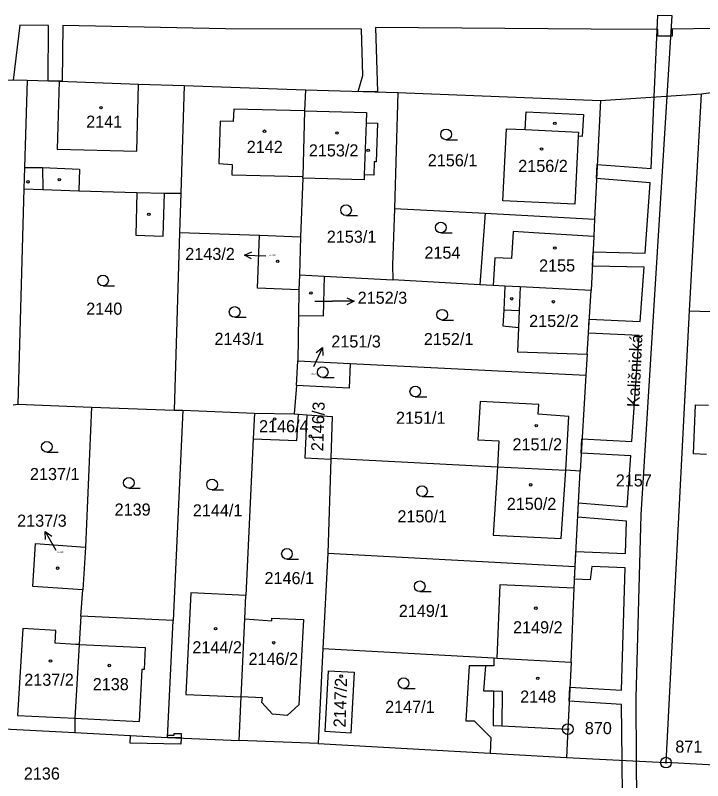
# Model space of a CAD drawing. Extents: x -755819 to -753140, y -1169796 to -1166000.
# Drawn here: x -755086.2 to -754989.7, y -1168095.4 to -1167987.9 of the extents above; entities that cross this region are included whole.
import ezdxf

# ---------------------------------------------------------------- set-up
doc = ezdxf.new("R2010")
doc.units = 0
for name, color, linetype in [('Vrstva 1', 7, 'Continuous'), ('Vrstva 15', 7, 'Continuous'), ('Vrstva 16', 7, 'Continuous'), ('Vrstva 17', 7, 'Continuous'), ('Vrstva 18', 7, 'Continuous'), ('Vrstva 19', 7, 'Continuous'), ('Vrstva 24', 7, 'Continuous'), ('Vrstva 25', 7, 'Continuous'), ('Vrstva 27', 7, 'Continuous'), ('Vrstva 4', 7, 'Continuous')]:
    doc.layers.add(name, color=color, linetype=linetype)

msp = doc.modelspace()

# ---------------------------------------------------------------- linework, layer by layer
at = {"layer": 'Vrstva 1'}
for p, q in [((-755096.55, -1167996.81), (-755084.51, -1167997.07)), ((-755084.51, -1167997.07), (-755084.88, -1168009.3)), ((-755084.51, -1167997.07), (-755080.03, -1167997.17)), ((-755080.03, -1167997.17), (-755068.87, -1167997.59)), ((-755068.87, -1167997.59), (-755062.48, -1167997.81)), ((-754989.85, -1167998.96), (-754975.89, -1167996.99)), ((-755062.48, -1167997.81), (-755062.94, -1168012.92)), ((-755062.48, -1167997.81), (-755045.44, -1167998.41)), ((-755045.44, -1167998.41), (-755045.59, -1168001.34)), ((-755045.44, -1167998.41), (-755032.49, -1167998.79)), ((-755032.49, -1167998.79), (-755032.95, -1168015.05)), ((-755032.49, -1167998.79), (-755004.06, -1167999.89)), ((-755004.06, -1167999.89), (-755004.89, -1168016.56)), ((-755004.06, -1167999.89), (-754989.85, -1167998.96)), ((-754991.54, -1168029.44), (-754989.85, -1167998.96)), ((-755045.59, -1168001.34), (-755045.82, -1168010.6)), ((-755045.59, -1168001.34), (-755036.89, -1168001.57)), ((-755036.89, -1168001.57), (-755036.93, -1168003.02)), ((-755014.6, -1168003.99), (-755014.48, -1168001.49)), ((-755014.48, -1168001.49), (-755006.45, -1168001.88)), ((-755006.45, -1168001.88), (-755006.64, -1168004.95)), ((-755036.93, -1168003.02), (-755035.36, -1168003.07)), ((-755035.36, -1168003.07), (-755035.54, -1168008.54)), ((-755017.75, -1168013.98), (-755017.25, -1168003.86)), ((-755017.25, -1168003.86), (-755014.6, -1168003.99)), ((-755007.16, -1168004.9), (-755007.65, -1168014.48)), ((-755006.64, -1168004.95), (-755007.16, -1168004.9)), ((-755035.81, -1168008.53), (-755035.88, -1168010.38)), ((-755035.54, -1168008.54), (-755035.81, -1168008.53)), ((-755084.88, -1168009.3), (-755084.97, -1168012.31)), ((-755045.83, -1168010.82), (-755045.82, -1168010.6)), ((-755037.21, -1168010.33), (-755037.23, -1168011.03)), ((-755035.88, -1168010.38), (-755037.21, -1168010.33)), ((-755045.83, -1168010.82), (-755046.13, -1168019.03)), ((-755037.23, -1168011.03), (-755045.83, -1168010.82)), ((-755084.97, -1168012.31), (-755085.81, -1168042.57)), ((-755084.97, -1168012.31), (-755082.33, -1168012.41)), ((-755082.33, -1168012.41), (-755077.27, -1168012.61)), ((-755077.27, -1168012.61), (-755069.12, -1168012.82)), ((-755069.12, -1168012.82), (-755069.28, -1168018.81)), ((-755065.43, -1168018.95), (-755065.22, -1168012.92)), ((-755065.22, -1168012.92), (-755062.94, -1168012.92)), ((-755062.94, -1168012.92), (-755063.11, -1168018.44)), ((-755007.65, -1168014.48), (-755017.75, -1168013.98)), ((-755032.95, -1168015.05), (-755033.22, -1168023.03)), ((-755032.95, -1168015.05), (-755020.22, -1168015.73)), ((-755020.22, -1168015.73), (-755020.96, -1168025.78)), ((-755020.22, -1168015.73), (-755004.89, -1168016.56)), ((-755004.89, -1168016.56), (-755004.98, -1168019.02)), ((-755069.28, -1168018.81), (-755065.43, -1168018.95)), ((-755063.11, -1168018.44), (-755063.87, -1168043.39)), ((-755063.11, -1168018.44), (-755051.92, -1168018.81)), ((-755052.19, -1168026.27), (-755051.92, -1168018.81)), ((-755051.92, -1168018.81), (-755046.13, -1168019.03)), ((-755046.13, -1168019.03), (-755046.3, -1168024.41)), ((-755004.98, -1168019.02), (-755005.37, -1168026.58)), ((-755033.22, -1168023.03), (-755033.17, -1168025.1)), ((-755046.3, -1168024.41), (-755046.4, -1168026.48)), ((-755046.3, -1168024.41), (-755042.83, -1168024.59)), ((-755042.83, -1168024.59), (-755042.96, -1168030.2)), ((-755042.83, -1168024.59), (-755033.17, -1168025.1)), ((-755020.96, -1168025.78), (-755033.17, -1168025.1)), ((-755046.4, -1168026.48), (-755052.19, -1168026.27)), ((-755046.4, -1168026.48), (-755046.44, -1168030.16)), ((-755019.1, -1168025.89), (-755020.96, -1168025.78)), ((-755017.46, -1168025.98), (-755019.1, -1168025.89)), ((-755017.46, -1168025.98), (-755017.6, -1168029.33)), ((-755015.31, -1168026.09), (-755017.46, -1168025.98)), ((-755005.37, -1168026.58), (-755015.31, -1168026.09)), ((-755005.93, -1168035.55), (-755005.37, -1168026.58)), ((-755017.6, -1168029.33), (-755017.75, -1168031.55)), ((-754991.6, -1168029.46), (-754994.86, -1168092.89)), ((-754991.6, -1168029.46), (-754991.54, -1168029.44)), ((-754991.54, -1168029.44), (-754973.99, -1168029.99)), ((-755046.44, -1168030.16), (-755046.52, -1168036.45)), ((-755042.96, -1168030.2), (-755046.44, -1168030.16)), ((-755017.75, -1168031.55), (-755015.56, -1168031.77)), ((-755015.56, -1168031.77), (-755015.71, -1168035.18)), ((-755015.71, -1168035.18), (-755005.93, -1168035.55)), ((-755046.7, -1168039.94), (-755046.52, -1168036.45)), ((-755046.52, -1168036.45), (-755039.16, -1168036.82)), ((-755005.93, -1168035.55), (-755006.11, -1168038.49)), ((-755039.16, -1168036.82), (-755039.34, -1168040.32)), ((-755039.16, -1168036.82), (-755006.11, -1168038.49)), ((-755006.11, -1168038.49), (-755006.92, -1168051.94)), ((-755046.7, -1168039.94), (-755047.04, -1168043.92)), ((-755039.34, -1168040.32), (-755046.7, -1168039.94)), ((-755086.5, -1168042.63), (-755085.81, -1168042.57)), ((-755085.81, -1168042.57), (-755075.49, -1168042.96)), ((-755020.93, -1168042.17), (-755021.28, -1168047.55)), ((-755012.71, -1168042.59), (-755020.93, -1168042.17)), ((-755012.8, -1168043.97), (-755012.71, -1168042.59)), ((-754990.98, -1168049.54), (-754990.7, -1168042.64)), ((-754990.7, -1168042.64), (-754988.89, -1168042.71)), ((-755075.49, -1168042.96), (-755076.32, -1168062.63)), ((-755075.49, -1168042.96), (-755063.87, -1168043.39)), ((-755062.65, -1168043.38), (-755064.03, -1168072.95)), ((-755063.87, -1168043.39), (-755062.65, -1168043.38)), ((-755062.65, -1168043.38), (-755052.63, -1168043.8)), ((-755052.63, -1168043.8), (-755052.8, -1168047.4)), ((-755052.63, -1168043.8), (-755047.04, -1168043.92)), ((-755047.04, -1168043.92), (-755046.43, -1168043.96)), ((-755046.65, -1168047.66), (-755046.43, -1168043.96)), ((-755046.43, -1168043.96), (-755045.25, -1168044.04)), ((-755008.47, -1168044.29), (-755012.8, -1168043.97)), ((-755045.25, -1168044.04), (-755045.54, -1168050.09)), ((-755045.25, -1168044.04), (-755041.72, -1168044.28)), ((-755041.72, -1168044.28), (-755041.91, -1168050.15)), ((-755008.93, -1168051.82), (-755008.47, -1168044.29)), ((-755052.8, -1168047.4), (-755053.82, -1168069.42)), ((-755052.8, -1168047.4), (-755046.65, -1168047.66)), ((-755021.28, -1168047.55), (-755018.3, -1168047.7)), ((-755018.3, -1168047.7), (-755018.49, -1168051.35)), ((-755045.54, -1168050.09), (-755041.91, -1168050.26)), ((-755041.91, -1168050.26), (-755042.32, -1168063.49)), ((-755041.91, -1168050.15), (-755018.49, -1168051.35)), ((-755041.91, -1168050.15), (-755041.91, -1168050.26)), ((-754989.17, -1168049.62), (-754990.98, -1168049.54)), ((-755018.49, -1168051.35), (-755019.11, -1168060.93)), ((-755018.49, -1168051.35), (-755008.93, -1168051.82)), ((-755009.55, -1168061.4), (-755008.93, -1168051.82)), ((-755006.92, -1168051.94), (-755008.93, -1168051.82)), ((-755007.6, -1168065.33), (-755006.92, -1168051.94)), ((-755019.11, -1168060.93), (-755009.55, -1168061.4)), ((-755083.73, -1168068.17), (-755083.33, -1168062.13)), ((-755083.33, -1168062.13), (-755076.32, -1168062.63)), ((-755076.32, -1168062.63), (-755076.72, -1168068.63)), ((-755042.32, -1168063.49), (-755043.03, -1168076.84)), ((-755042.32, -1168063.49), (-755007.6, -1168065.33)), ((-755007.73, -1168068.37), (-755007.6, -1168065.33)), ((-755076.72, -1168068.63), (-755083.73, -1168068.17)), ((-755077, -1168072.31), (-755076.72, -1168068.63)), ((-755018.18, -1168067.92), (-755018.62, -1168078.24)), ((-755007.73, -1168068.37), (-755018.18, -1168067.92)), ((-755008.17, -1168078.77), (-755007.73, -1168068.37)), ((-755061.56, -1168069.05), (-755062.24, -1168083.31)), ((-755053.82, -1168069.42), (-755061.56, -1168069.05)), ((-755053.97, -1168072.68), (-755053.82, -1168069.42)), ((-755077, -1168072.31), (-755077.21, -1168076.31)), ((-755064.03, -1168072.95), (-755077, -1168072.31)), ((-755064.8, -1168089.35), (-755064.03, -1168072.95)), ((-755054.49, -1168083.67), (-755053.97, -1168072.68)), ((-755053.97, -1168072.68), (-755050.17, -1168072.97)), ((-755050.17, -1168072.97), (-755050.16, -1168072.62)), ((-755050.16, -1168072.62), (-755045.73, -1168072.79)), ((-755045.73, -1168072.79), (-755046.38, -1168084.78)), ((-755085.13, -1168074.05), (-755085.85, -1168086.25)), ((-755080.47, -1168074.32), (-755085.13, -1168074.05)), ((-755080.57, -1168076.11), (-755080.47, -1168074.32)), ((-755077.71, -1168076.29), (-755080.57, -1168076.11)), ((-755077.21, -1168076.31), (-755077.81, -1168086.65)), ((-755077.21, -1168076.31), (-755077.71, -1168076.29)), ((-755043.03, -1168076.84), (-755043.65, -1168090.22)), ((-755043.03, -1168076.84), (-755019.03, -1168078.18)), ((-755019.03, -1168078.18), (-755019.04, -1168079.32)), ((-755019.03, -1168078.18), (-755018.62, -1168078.24)), ((-755018.62, -1168078.24), (-755008.17, -1168078.77)), ((-755022.47, -1168079.29), (-755022.95, -1168087)), ((-755020.18, -1168079.31), (-755022.47, -1168079.29)), ((-755019.04, -1168079.32), (-755020.18, -1168079.31)), ((-755008.17, -1168078.77), (-755008.63, -1168088.18)), ((-755042.7, -1168088.54), (-755042.22, -1168079.98)), ((-755042.22, -1168079.98), (-755038.6, -1168080.18)), ((-755038.6, -1168080.18), (-755039.07, -1168088.74)), ((-755062.24, -1168083.31), (-755054.49, -1168083.67)), ((-755054.77, -1168089.79), (-755054.49, -1168083.67)), ((-755051.47, -1168083.78), (-755054.49, -1168083.67)), ((-755051.56, -1168084.47), (-755051.47, -1168083.78)), ((-755050.07, -1168086.1), (-755051.56, -1168084.47)), ((-755046.38, -1168084.78), (-755048.01, -1168086.25)), ((-755085.85, -1168086.25), (-755077.81, -1168086.65)), ((-755077.81, -1168086.65), (-755077.83, -1168088.68)), ((-755048.01, -1168086.25), (-755050.07, -1168086.1)), ((-755022.95, -1168087), (-755021.79, -1168087.01)), ((-755021.79, -1168087.01), (-755019.42, -1168089.38)), ((-755089.03, -1168088.1), (-755077.83, -1168088.68)), ((-755077.83, -1168088.68), (-755064.8, -1168089.35)), ((-755039.07, -1168088.74), (-755042.7, -1168088.54)), ((-755008.63, -1168088.18), (-755008.8, -1168092.15)), ((-755064.8, -1168089.35), (-755054.77, -1168089.79)), ((-755043.65, -1168090.22), (-755054.77, -1168089.79)), ((-755043.65, -1168090.22), (-755019.54, -1168091.55)), ((-755019.42, -1168089.38), (-755019.54, -1168091.55)), ((-755019.54, -1168091.55), (-755008.8, -1168092.15)), ((-755008.8, -1168092.15), (-754994.86, -1168092.89)), ((-754955.96, -1168094.87), (-754994.86, -1168092.89))]:
    msp.add_line(p, q, dxfattribs=at)
at = {"layer": 'Vrstva 16'}
for p, q in [((-755054.01, -1168021.61), (-755051.01, -1168021.72)), ((-755044.12, -1168028.1), (-755041.64, -1168028.1)), ((-755038.64, -1168028.1), (-755041.64, -1168028.1)), ((-755043.07, -1168034.59), (-755044.32, -1168037.32)), ((-755081.97, -1168060.45), (-755080.51, -1168063.07))]:
    msp.add_line(p, q, dxfattribs=at)
for points in [[(-755053.03, -1168022.15), (-755054.01, -1168021.61), (-755052.99, -1168021.15)], [(-755039.64, -1168027.6), (-755038.64, -1168028.1), (-755039.64, -1168028.6)], [(-755043.94, -1168035.29), (-755043.07, -1168034.59), (-755043.04, -1168035.71)], [(-755081.92, -1168061.56), (-755081.97, -1168060.45), (-755081.04, -1168061.08)]]:
    msp.add_lwpolyline(points, dxfattribs=at)
at = {"layer": 'Vrstva 24'}
for centre, radius in [((-755008.63, -1168088.18), 0.75), ((-755008.63, -1168088.18), 0.1), ((-754994.86, -1168092.89), 0.75), ((-754994.86, -1168092.89), 0.1)]:
    msp.add_circle(centre, radius, dxfattribs=at)
at = {"layer": 'Vrstva 25'}
for p, q in [((-755025.72, -1168005.41), (-755024.12, -1168005.41)), ((-755039.76, -1168016.06), (-755038.16, -1168016.06)), ((-755026.45, -1168018.5), (-755024.85, -1168018.5)), ((-755073.86, -1168025.93), (-755072.26, -1168025.93)), ((-755055.39, -1168030.35), (-755053.79, -1168030.35)), ((-755026.27, -1168030.74), (-755024.67, -1168030.74)), ((-755043.03, -1168038.81), (-755041.43, -1168038.81)), ((-755030.04, -1168041.52), (-755028.44, -1168041.52)), ((-755081.75, -1168049.29), (-755080.15, -1168049.29)), ((-755070.24, -1168054.34), (-755068.64, -1168054.34)), ((-755058.56, -1168054.59), (-755056.96, -1168054.59)), ((-755029.09, -1168055.52), (-755027.49, -1168055.52)), ((-755048.05, -1168064.32), (-755046.45, -1168064.32)), ((-755029.42, -1168068.88), (-755027.82, -1168068.88)), ((-755031.68, -1168082.48), (-755030.08, -1168082.48))]:
    msp.add_line(p, q, dxfattribs=at)
for centre, radius in [((-755074.15, -1168000.91), 0.175), ((-755010.45, -1168003.1), 0.175), ((-755051.21, -1168004.22), 0.175), ((-755025.72, -1168004.66), 0.75), ((-755041.04, -1168004.47), 0.175), ((-755036.65, -1168006.91), 0.175), ((-755012.32, -1168006.72), 0.175), ((-755084.4, -1168011.33), 0.175), ((-755080, -1168011.03), 0.175), ((-755039.76, -1168015.31), 0.75), ((-755067.43, -1168015.89), 0.175), ((-755026.45, -1168017.75), 0.75), ((-755010.46, -1168020.62), 0.175), ((-755049.35, -1168022.5), 0.175), ((-755073.86, -1168025.18), 0.75), ((-755044.69, -1168026.93), 0.175), ((-755016.51, -1168027.75), 0.175), ((-755055.39, -1168029.6), 0.75), ((-755010.66, -1168028.17), 0.175), ((-755026.27, -1168029.99), 0.75), ((-755043.03, -1168038.06), 0.75), ((-755030.04, -1168040.77), 0.75), ((-755049.79, -1168044.63), 0.175), ((-755013.06, -1168045.58), 0.175), ((-755044.76, -1168047.05), 0.175), ((-755081.75, -1168048.54), 0.75), ((-755070.24, -1168053.59), 0.75), ((-755058.56, -1168053.84), 0.75), ((-755029.09, -1168054.77), 0.75), ((-755013.85, -1168053.88), 0.175), ((-755048.05, -1168063.57), 0.75), ((-755080.24, -1168065.58), 0.175), ((-755029.42, -1168068.13), 0.75), ((-755013.12, -1168071.2), 0.175), ((-755058.07, -1168074.07), 0.175), ((-755049.91, -1168076.06), 0.175), ((-755081.24, -1168078.62), 0.175), ((-755072.99, -1168079.25), 0.175), ((-755040.44, -1168080.75), 0.175), ((-755031.68, -1168081.73), 0.75), ((-755012.85, -1168081.06), 0.175)]:
    msp.add_circle(centre, radius, dxfattribs=at)
at = {"layer": 'Vrstva 27'}
for p, q in [((-754996.52, -1167999.4), (-754996.02, -1167987.94)), ((-754996.02, -1167987.94), (-754994.02, -1167987.98)), ((-754994.02, -1167987.98), (-754994.72, -1167999.28)), ((-755085.55, -1167989.33), (-755086.5, -1167997.03)), ((-755081.52, -1167989.38), (-755085.55, -1167989.33)), ((-755081.58, -1167997.14), (-755081.52, -1167989.38)), ((-755079.52, -1167989.38), (-755079.58, -1167997.19)), ((-755056.69, -1167989.86), (-755079.52, -1167989.38)), ((-755037.61, -1167989.88), (-755056.69, -1167989.86)), ((-755037.41, -1167996.41), (-755037.61, -1167989.88)), ((-755035.61, -1167989.67), (-755035.34, -1167998.71)), ((-755005.34, -1167989.87), (-755035.61, -1167989.67)), ((-754996.01, -1167989.91), (-755005.34, -1167989.87)), ((-754996.01, -1167990.89), (-754996.01, -1167989.91)), ((-754987.97, -1167989.81), (-754994.01, -1167989.88)), ((-754994.01, -1167989.88), (-754994.01, -1167990.89)), ((-754994.01, -1167990.89), (-754996.01, -1167990.89)), ((-755038.07, -1167998.63), (-755037.41, -1167996.41)), ((-755079.58, -1167997.19), (-755081.58, -1167997.14)), ((-755035.34, -1167998.71), (-755038.07, -1167998.63)), ((-754994.72, -1167999.28), (-754998.38, -1168058.1)), ((-754996.96, -1168009.45), (-754996.52, -1167999.4)), ((-755004.61, -1168010.87), (-755004.51, -1168008.87)), ((-755004.51, -1168008.87), (-754996.96, -1168009.45)), ((-754997.1, -1168011.45), (-755004.61, -1168010.87)), ((-754997.79, -1168021.33), (-754997.1, -1168011.45)), ((-755005.19, -1168023.15), (-755005.09, -1168021.15)), ((-755005.09, -1168021.15), (-754997.79, -1168021.33)), ((-754997.94, -1168023.32), (-755005.19, -1168023.15)), ((-754998.47, -1168030.92), (-754997.94, -1168023.32)), ((-755005.75, -1168032.6), (-755005.62, -1168030.6)), ((-755005.62, -1168030.6), (-754998.47, -1168030.92)), ((-754998.61, -1168032.91), (-755005.75, -1168032.6)), ((-754999.66, -1168047.81), (-754998.61, -1168032.91)), ((-755006.77, -1168049.41), (-755006.65, -1168047.41)), ((-755006.65, -1168047.41), (-754999.66, -1168047.81)), ((-754999.8, -1168049.81), (-755006.77, -1168049.41)), ((-755000.31, -1168056.97), (-754999.8, -1168049.81)), ((-755007.25, -1168058.41), (-755007.15, -1168056.41)), ((-755007.15, -1168056.41), (-755000.31, -1168056.97)), ((-755000.41, -1168058.97), (-755007.25, -1168058.41)), ((-755000.54, -1168063.54), (-755000.41, -1168058.97)), ((-754998.38, -1168058.1), (-754999.11, -1168083.8)), ((-755007.6, -1168065.33), (-755007.49, -1168063.26)), ((-755007.49, -1168063.26), (-755000.54, -1168063.54)), ((-755007.68, -1168067.12), (-755007.6, -1168065.33)), ((-755005.28, -1168065.35), (-755005.49, -1168067.21)), ((-755000.59, -1168065.54), (-755005.28, -1168065.35)), ((-755001.08, -1168082.73), (-755000.59, -1168065.54)), ((-755005.49, -1168067.21), (-755007.68, -1168067.12)), ((-755008.44, -1168084.28), (-755008.34, -1168082.28)), ((-755008.34, -1168082.28), (-755001.08, -1168082.73)), ((-755001.1, -1168084.73), (-755008.44, -1168084.28)), ((-755001.02, -1168092.56), (-755001.1, -1168084.73)), ((-754999.11, -1168083.8), (-754999.02, -1168092.67)), ((-755070.04, -1168090.16), (-755070.02, -1168089.08)), ((-755070.02, -1168089.08), (-755064.8, -1168089.35)), ((-755064.8, -1168089.35), (-755064.78, -1168089.02)), ((-755064.78, -1168089.02), (-755063.9, -1168089.04)), ((-755063.9, -1168089.04), (-755063.89, -1168088.78)), ((-755063.89, -1168088.78), (-755062.89, -1168088.82)), ((-755062.89, -1168088.82), (-755062.91, -1168089.43)), ((-755062.95, -1168090.31), (-755070.04, -1168090.16)), ((-755064.8, -1168089.35), (-755062.91, -1168089.43)), ((-755062.91, -1168089.43), (-755064.8, -1168089.35)), ((-755062.91, -1168089.43), (-755062.95, -1168090.31)), ((-755000.97, -1168097.78), (-755001.02, -1168092.56)), ((-754999.02, -1168092.67), (-754998.97, -1168098.33))]:
    msp.add_line(p, q, dxfattribs=at)
at = {"layer": 'Vrstva 4'}
for p, q in [((-755080.03, -1167997.17), (-755080.29, -1168006.74)), ((-755069.12, -1168007.04), (-755068.87, -1167997.59)), ((-755055.52, -1168001.1), (-755055.6, -1168002.85)), ((-755045.59, -1168001.34), (-755055.52, -1168001.1)), ((-755057.41, -1168002.8), (-755057.59, -1168008.77)), ((-755055.6, -1168002.85), (-755057.41, -1168002.8)), ((-755036.93, -1168003.02), (-755037.21, -1168010.33)), ((-755014.6, -1168003.99), (-755007.14, -1168004.36)), ((-755007.14, -1168004.36), (-755007.16, -1168004.9)), ((-755080.29, -1168006.74), (-755069.12, -1168007.04)), ((-755084.88, -1168009.3), (-755082.38, -1168009.32)), ((-755082.38, -1168009.32), (-755077.15, -1168009.54)), ((-755082.38, -1168009.32), (-755082.33, -1168012.41)), ((-755077.15, -1168009.54), (-755077.27, -1168012.61)), ((-755057.59, -1168008.77), (-755055.73, -1168008.87)), ((-755055.73, -1168008.87), (-755055.78, -1168010.34)), ((-755055.78, -1168010.34), (-755045.82, -1168010.6)), ((-755069.12, -1168012.82), (-755065.22, -1168012.92)), ((-755016.31, -1168018.31), (-755016.53, -1168022.1)), ((-755013.41, -1168018.49), (-755016.31, -1168018.31)), ((-755004.98, -1168019.02), (-755013.41, -1168018.49)), ((-755018.88, -1168022), (-755019.1, -1168025.89)), ((-755016.53, -1168022.1), (-755018.88, -1168022)), ((-755015.31, -1168026.09), (-755015.46, -1168029.42)), ((-755015.46, -1168029.42), (-755017.6, -1168029.33)), ((-755015.46, -1168029.42), (-755015.56, -1168031.77)), ((-755077.21, -1168076.31), (-755067.94, -1168076.71)), ((-755067.94, -1168076.71), (-755068.11, -1168079.82)), ((-755020.18, -1168079.31), (-755020.45, -1168082.81)), ((-755068.41, -1168079.8), (-755068.79, -1168087.1)), ((-755068.11, -1168079.82), (-755068.41, -1168079.8)), ((-755020.45, -1168082.81), (-755019.08, -1168082.83)), ((-755019.08, -1168082.83), (-755019.13, -1168087.67)), ((-755019.08, -1168082.83), (-755017.85, -1168082.85)), ((-755017.85, -1168082.85), (-755017.9, -1168087.73)), ((-755077.81, -1168086.65), (-755068.79, -1168087.1)), ((-755019.13, -1168087.67), (-755017.9, -1168087.73)), ((-755017.9, -1168087.73), (-755008.63, -1168088.18))]:
    msp.add_line(p, q, dxfattribs=at)

# ---------------------------------------------------------------- texts
at = {"layer": 'Vrstva 15'}
msp.add_text('Kališnická', height=1.7, rotation=87.3188, dxfattribs=at).set_placement((-754998.63, -1168043))
at = {"layer": 'Vrstva 16'}
for s, p in [('2143/2', (-755062.32, -1168022.3)), ('2152/3', (-755038.13, -1168028.45)), ('2151/3', (-755041.83, -1168034.59)), ('2137/3', (-755085.92, -1168059.76))]:
    msp.add_text(s, height=1.7, dxfattribs=at).set_placement(p)
at = {"layer": 'Vrstva 17'}
for s, p in [('870', (-755006.25, -1168088.89)), ('871', (-754993.55, -1168091.49))]:
    msp.add_text(s, height=1.7, dxfattribs=at).set_placement(p)
at = {"layer": 'Vrstva 18'}
for s, p in [('2156/1', (-755028.29, -1168009.15)), ('2153/1', (-755042.46, -1168019.88)), ('2154', (-755028.76, -1168022.12)), ('2140', (-755076.22, -1168029.99)), ('2143/1', (-755058.22, -1168034.22)), ('2152/1', (-755028.84, -1168034.26)), ('2151/1', (-755032.75, -1168045.31)), ('2137/1', (-755084.12, -1168053.21)), ('2157', (-755001.9, -1168054.11)), ('2139', (-755072.24, -1168058.2)), ('2144/1', (-755061.26, -1168058.32)), ('2150/1', (-755032.55, -1168059.15)), ('2146/1', (-755051.2, -1168067.82)), ('2149/1', (-755032.35, -1168072.42)), ('2147/1', (-755034.28, -1168085.9)), ('2136', (-755084.98, -1168095.27))]:
    msp.add_text(s, height=1.7, dxfattribs=at).set_placement(p)
msp.add_text('2151/3', height=0.2, rotation=357.2965, dxfattribs=at).set_placement((-755044.77, -1168038.38))
at = {"layer": 'Vrstva 19'}
for s, height, p in [('2141', 1.7, (-755076.23, -1168003.73)), ('2142', 1.7, (-755053.7, -1168007.26)), ('2153/2', 1.7, (-755044.98, -1168007.76)), ('2156/2', 1.7, (-755015.59, -1168009.94)), ('2143/2', 0.2, (-755050.52, -1168021.74)), ('2155', 1.7, (-755012.67, -1168023.92)), ('2152/3', 0.1, (-755044.11, -1168028.1)), ('2152/2', 1.7, (-755014.06, -1168031.71)), ('2146/4', 1.7, (-755051.97, -1168046.5)), ('2151/2', 1.7, (-755016.4, -1168049.04)), ('2150/2', 1.7, (-755017.2, -1168057.4)), ('2137/3', 0.2, (-755080.28, -1168063.44)), ('2149/2', 1.7, (-755016.32, -1168074.73)), ('2144/2', 1.7, (-755061.33, -1168077.54)), ('2146/2', 1.7, (-755053.44, -1168079.16)), ('2137/2', 1.7, (-755084.92, -1168082.1)), ('2138', 1.7, (-755075.31, -1168082.72)), ('2148', 1.7, (-755015.32, -1168084.47))]:
    msp.add_text(s, height=height, dxfattribs=at).set_placement(p)
for s, p in [('2146/3', (-755042.96, -1168049.18)), ('2147/2', (-755039.83, -1168087.97))]:
    msp.add_text(s, height=1.7, rotation=88.1782, dxfattribs=at).set_placement(p)

doc.saveas('drawing.dxf')
